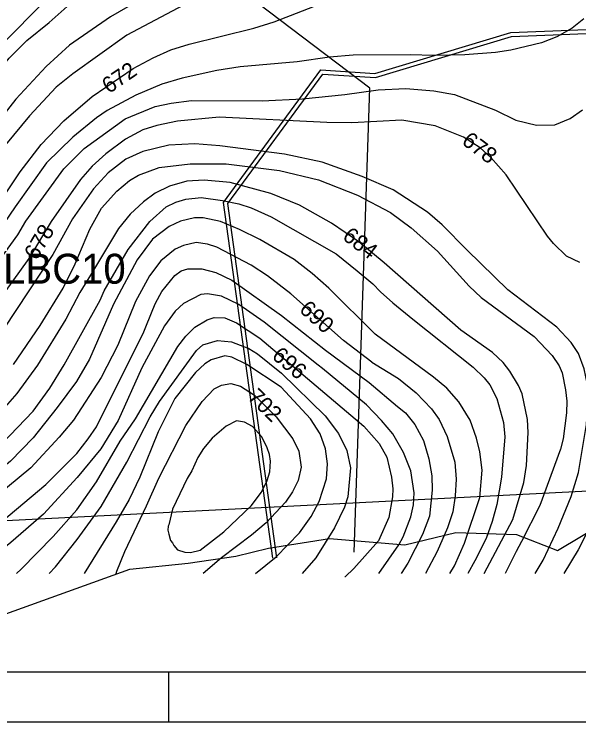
# Model space of a CAD drawing. Extents: x -709418 to -703832, y -1161719 to -1157826.
# Drawn here: x -707059.5 to -706777, y -1161718.9 to -1161364.7 of the extents above; entities that cross this region are included whole.
import ezdxf

# ---------------------------------------------------------------- set-up
doc = ezdxf.new("R2010")
doc.units = 0
for name, color, linetype in [('103_hranice KÚ', 7, 'Continuous'), ('120_vrstevnice hlavní', 7, 'Continuous'), ('121_vrstevnice hlavní_popis', 7, 'Continuous'), ('122_vrstevnice základní', 7, 'Continuous'), ('124_vrstevnice doplňková', 7, 'Continuous'), ('603_NRBK_stav', 7, 'Continuous'), ('609_LBC_stav', 7, 'Continuous'), ('610_LBC_stav_popis', 7, 'Continuous'), ('723_radioreléová trasa_UAP', 7, 'Continuous'), ('800_mřížka', 7, 'Continuous')]:
    doc.layers.add(name, color=color, linetype=linetype)

msp = doc.modelspace()

# ---------------------------------------------------------------- linework, layer by layer
at = {"layer": '103_hranice KÚ'}
msp.add_lwpolyline([(-707386.15, -1161647.7), (-707314.38, -1161662.86), (-707216.86, -1161669.56), (-707168.38, -1161688.95), (-707095.97, -1161684.88), (-707063.68, -1161664.78), (-707001.64, -1161642.52), (-706972.47, -1161639.42), (-706948.62, -1161635.99), (-706932.28, -1161632), (-706901.74, -1161627.13), (-706864.14, -1161630.27), (-706838.5, -1161624.13), (-706808.12, -1161625.09), (-706787.71, -1161633.12), (-706764.53, -1161619.34)], dxfattribs=at)
at = {"layer": '120_vrstevnice hlavní'}
for points in [[(-706951.73, -1161347.89), (-707003.23, -1161375.22), (-707030.13, -1161394.61), (-707038.52, -1161401.26), (-707051.83, -1161415.58), (-707063.83, -1161430.04), (-707075.26, -1161445.52), (-707102.45, -1161485.88), (-707108.67, -1161493.83), (-707136.59, -1161524.79), (-707150.19, -1161537.95), (-707166.82, -1161550.24), (-707180.27, -1161557.77), (-707197.63, -1161565.14), (-707228.87, -1161576.57), (-707242.76, -1161582.21), (-707268.22, -1161595.23), (-707281.96, -1161603.62), (-707300.04, -1161619.96), (-707308.57, -1161629.07), (-707313.2, -1161636.16), (-707315.78, -1161644.59)], [(-706869.85, -1161452.6), (-706885.36, -1161445.99), (-706905.45, -1161438.72), (-706924.25, -1161434.82), (-706956.65, -1161430.62), (-706969.09, -1161429.61), (-706982.11, -1161430.33), (-706995.13, -1161433.52), (-707003.66, -1161437.28), (-707012.48, -1161444.07), (-707019.83, -1161452.06), (-707030.42, -1161467.22), (-707040.26, -1161485.01), (-707070.92, -1161531.15), (-707077.72, -1161539.97), (-707089, -1161552.41), (-707114.46, -1161574.98), (-707129.36, -1161584.96), (-707141.51, -1161592.33), (-707194.16, -1161618.37), (-707213.83, -1161629.8), (-707224.1, -1161637.9), (-707230.03, -1161643.4), (-707230.91, -1161644.59)], [(-706798.79, -1161644.59), (-706794.8, -1161637.97), (-706787.39, -1161622.01), (-706780.84, -1161606.05), (-706777.14, -1161594.08), (-706773.15, -1161570.15), (-706772.43, -1161558.18), (-706772.72, -1161550.2), (-706774.29, -1161542.22), (-706777.1, -1161534.48), (-706780.8, -1161529.09), (-706787.96, -1161521.41), (-706812.61, -1161502.6), (-706832.85, -1161482.8), (-706845.37, -1161470.1), (-706852.78, -1161463.83), (-706869.84, -1161452.6)], [(-706880.6, -1161538.85), (-706894.74, -1161527.97), (-706921.07, -1161504.68), (-706932.78, -1161495.71), (-706940.94, -1161490.39), (-706958.08, -1161481.34), (-706962.73, -1161479.8), (-706968.51, -1161478.93), (-706974.88, -1161480.53), (-706978.93, -1161482.26), (-706986.16, -1161488.19), (-706991.8, -1161495.71), (-706998.89, -1161508.44), (-707007.71, -1161530.43), (-707015.96, -1161546.63), (-707029.84, -1161567.89), (-707036.93, -1161576.43), (-707051.25, -1161591.76), (-707073.67, -1161610.27), (-707103.32, -1161629.36), (-707122.12, -1161640.07), (-707128.91, -1161644.59)], [(-706906.46, -1161574.69), (-706911.23, -1161567.17), (-706925.89, -1161551.35), (-706943.05, -1161539.97), (-706950.58, -1161536.36), (-706954.05, -1161535.78), (-706960.99, -1161537.66), (-706964.17, -1161539.69), (-706968.8, -1161544.02), (-706979.22, -1161557.04), (-706987.46, -1161573.82), (-706996.72, -1161596.39), (-707002.07, -1161607.67), (-707008.43, -1161618.81), (-707024.5, -1161644.59)], [(-706880.6, -1161538.85), (-706867.19, -1161547.06), (-706858.36, -1161554.19), (-706850.66, -1161562.31), (-706846.96, -1161567.58), (-706842.82, -1161576.13), (-706839.12, -1161588.95), (-706838.41, -1161597.5), (-706838.83, -1161605.77), (-706840.12, -1161613.75), (-706842.68, -1161621.73), (-706847.81, -1161633.7), (-706853.8, -1161644.59)], [(-706938.7, -1161644.59), (-706928.45, -1161636.31), (-706916.73, -1161624.3), (-706910.94, -1161616.06), (-706906.89, -1161608.54), (-706903.28, -1161597.25), (-706902.84, -1161589.73), (-706903.71, -1161582.21), (-706906.46, -1161574.69)]]:
    msp.add_lwpolyline(points, dxfattribs=at)
for points in [[(-706869.84, -1161452.6), (-706869.85, -1161452.6)], [(-706880.6, -1161538.85), (-706880.6, -1161538.85)]]:
    msp.add_open_spline(points, degree=1, dxfattribs=at)
at = {"layer": '122_vrstevnice základní'}
for points in [[(-706972.27, -1161343.4), (-707011.33, -1161366.11)], [(-707199.36, -1161535.92), (-707187.5, -1161528.11), (-707165.08, -1161511.62), (-707158.14, -1161505.84), (-707148.59, -1161496.44), (-707130.08, -1161476.48), (-707116.92, -1161457.82), (-707111.28, -1161449.72), (-707084.52, -1161415.29), (-707076.42, -1161404.01), (-707061.95, -1161386.65), (-707053.13, -1161377.97), (-707041.99, -1161368.86), (-707026.95, -1161355.41)], [(-707084.81, -1161486.02), (-707056.6, -1161443.64), (-707046.04, -1161429.9), (-707034.76, -1161418.04), (-707020.44, -1161405.89), (-707000.05, -1161391.86), (-706989.92, -1161386.51), (-706981.1, -1161382.6), (-706971.98, -1161379.71), (-706939.58, -1161371.75), (-706929.46, -1161368.57), (-706898.07, -1161356.13)], [(-707011.33, -1161366.11), (-707031.87, -1161380.29), (-707043.44, -1161390.85), (-707058.62, -1161407.19), (-707086.98, -1161443.21), (-707112.58, -1161477.2), (-707115.76, -1161482.12), (-707133.26, -1161504.54), (-707145.27, -1161517.55), (-707155.25, -1161526.09), (-707176.8, -1161541.71), (-707203.12, -1161555.16), (-707239.58, -1161570.93), (-707251.73, -1161576.86), (-707282.1, -1161594.65), (-707294.25, -1161602.75), (-707302.5, -1161609.26), (-707309.58, -1161615.91), (-707319.42, -1161629.65), (-707324.63, -1161641.23), (-707325.34, -1161644.59)], [(-706774.57, -1161367.09), (-706780.27, -1161371.79), (-706787.96, -1161376.07), (-706795.66, -1161379.06), (-706811.05, -1161382.76), (-706818.74, -1161383.9), (-706834.13, -1161385.04), (-706849.52, -1161385.33), (-706861.42, -1161385.09)], [(-706861.43, -1161385.09), (-706889.97, -1161385.2), (-706901.69, -1161386.22), (-706917.89, -1161388.53), (-706946.53, -1161391.14), (-706958.1, -1161392.87), (-706975.46, -1161396.78), (-706985.58, -1161399.81), (-706998.6, -1161405.17), (-707013.06, -1161412.98), (-707018.41, -1161416.59), (-707030.13, -1161426.28), (-707043.29, -1161439.16), (-707059.06, -1161461.14), (-707081.19, -1161493.54)], [(-707079.31, -1161504.82), (-707057.76, -1161475.17), (-707053.71, -1161468.23), (-707034.76, -1161442.05), (-707024.49, -1161431.93), (-707003.95, -1161417.17), (-706989.05, -1161410.95), (-706980.95, -1161409.22), (-706970.83, -1161407.91), (-706935.53, -1161408.06), (-706915.28, -1161407.05), (-706894.17, -1161404.88), (-706877.33, -1161402.61), (-706863.53, -1161401.93)], [(-706863.52, -1161401.93), (-706849.52, -1161403), (-706839.26, -1161404.85), (-706818.74, -1161412.83), (-706808.48, -1161417.82), (-706798.22, -1161420.24), (-706789.1, -1161420.1), (-706781.41, -1161416.96), (-706775.14, -1161412.55)], [(-706865.5, -1161417.74), (-706890.51, -1161419.02), (-706903.13, -1161418.91), (-706956.94, -1161416.3), (-706977.77, -1161418.18), (-706988.18, -1161420.35), (-706995.13, -1161422.52), (-707003.81, -1161427.3), (-707013.64, -1161434.53), (-707020.44, -1161440.75), (-707026.37, -1161447.4), (-707040.98, -1161468.52), (-707052.12, -1161487.03), (-707073.23, -1161515.96), (-707093.77, -1161539.4), (-707125.45, -1161567.89), (-707167.69, -1161596.96), (-707177.67, -1161602.75), (-707222.8, -1161624.16), (-707236.68, -1161631.39), (-707243.63, -1161636.02), (-707247.82, -1161639.92), (-707250.42, -1161643.54), (-707250.9, -1161644.59)], [(-706776.57, -1161489.06), (-706783.12, -1161485.79), (-706789.67, -1161479.52), (-706792.67, -1161475.81), (-706813.33, -1161445.04), (-706821.02, -1161436.49), (-706826.44, -1161431.64), (-706834.7, -1161426.23), (-706848.95, -1161420.53), (-706865.5, -1161417.74)], [(-707059.93, -1161540.12), (-707046.47, -1161520.59), (-707035.05, -1161501.79), (-707028.97, -1161489.64), (-707021.74, -1161472.28), (-707015.81, -1161461.87), (-707008.14, -1161453.33), (-707001.78, -1161447.98), (-706997.3, -1161445.23), (-706987.03, -1161441.47), (-706971.41, -1161439.59), (-706953.47, -1161439.59), (-706926.85, -1161442.92), (-706907.18, -1161447.69), (-706887.67, -1161455.24), (-706871.27, -1161464.03)], [(-706874.41, -1161489.18), (-706887.07, -1161478.68), (-706900.82, -1161469.39), (-706916.73, -1161460.28), (-706931.05, -1161454.49), (-706951.44, -1161448.99), (-706964.46, -1161447.84), (-706973.14, -1161448.27), (-706981.82, -1161450.73), (-706989.05, -1161454.34), (-706994.84, -1161458.68), (-707001.49, -1161464.76), (-707007.28, -1161471.99), (-707021.31, -1161495.42), (-707026.66, -1161503.96), (-707033.6, -1161517.41), (-707047.78, -1161540.41), (-707058.19, -1161554.58), (-707070.05, -1161567.89)], [(-707073.38, -1161587.56), (-707050.09, -1161563.41), (-707041.7, -1161551.83), (-707034.47, -1161540.26), (-707016.53, -1161507.86), (-707014.51, -1161503.24), (-707002.5, -1161482.41), (-706991.66, -1161468.52), (-706983.41, -1161461.14), (-706978.64, -1161458.83), (-706973.72, -1161457.38), (-706965.91, -1161456.51), (-706955.21, -1161457.96), (-706947.1, -1161459.7), (-706941.03, -1161461.72), (-706930.91, -1161466.21), (-706898.5, -1161484.72), (-706887.96, -1161493.1), (-706880.05, -1161499.69), (-706876.21, -1161503.62)], [(-706871.27, -1161464.03), (-706860.98, -1161471.66), (-706847.67, -1161483.36), (-706831.85, -1161500.89), (-706825.87, -1161506.45), (-706799.36, -1161526.11), (-706790.39, -1161535.52), (-706786.79, -1161540.67), (-706785.4, -1161544.21), (-706783.69, -1161552.76), (-706782.98, -1161558.37), (-706783.12, -1161564.16), (-706784.83, -1161577.27), (-706786.11, -1161582.4), (-706796.51, -1161610.61), (-706805.63, -1161628.57), (-706808.34, -1161633.7), (-706813.86, -1161644.59)], [(-706878.86, -1161524.87), (-706902.12, -1161501.79), (-706910.36, -1161494.56), (-706919.48, -1161487.47), (-706936.55, -1161477.49), (-706946.82, -1161472.43), (-706956.36, -1161468.52), (-706965.04, -1161466.64), (-706969.38, -1161466.64), (-706976.32, -1161468.38), (-706981.96, -1161470.98), (-706990.35, -1161477.34), (-706998.02, -1161487.61), (-707009.88, -1161509.89), (-707021.89, -1161537.37), (-707028.4, -1161548.51), (-707037.94, -1161561.53), (-707050.09, -1161576.71), (-707061.37, -1161588.43), (-707079.6, -1161603.47), (-707123.57, -1161630.96), (-707139.48, -1161643.4), (-707140.81, -1161644.59)], [(-706824.45, -1161644.59), (-706810.05, -1161617.59), (-706804.49, -1161599.07), (-706803.21, -1161590.66), (-706802.36, -1161574.14), (-706802.64, -1161567.58), (-706805.35, -1161554.76), (-706807.2, -1161550.48), (-706811.47, -1161543.36), (-706814.9, -1161539.08), (-706820.17, -1161534.09), (-706836.13, -1161522.84), (-706874.41, -1161489.18)], [(-707101.76, -1161644.59), (-707092.33, -1161638.33), (-707065.71, -1161618.66), (-707043.73, -1161600.15), (-707028.25, -1161584.52), (-707022.46, -1161577.29), (-707018.41, -1161571.22), (-706994.69, -1161523.77), (-706990.21, -1161512.49), (-706988.76, -1161509.31), (-706985.58, -1161503.52), (-706979.22, -1161495.57), (-706975.89, -1161493.25), (-706972.56, -1161492.1), (-706965.62, -1161492.1), (-706958.68, -1161493.98), (-706950.58, -1161497.88), (-706925.7, -1161515.53), (-706903.71, -1161532.89), (-706881.87, -1161549.03)], [(-706876.21, -1161503.62), (-706870.12, -1161509.2), (-706860, -1161517.36), (-706829.86, -1161541.36), (-706824.3, -1161546.78), (-706821.59, -1161550.2), (-706818.03, -1161557.04), (-706814.75, -1161569.01), (-706814.04, -1161576.27), (-706815.75, -1161596.36), (-706818.03, -1161610.04), (-706820.31, -1161618.59), (-706823.45, -1161627.14), (-706829, -1161638.26), (-706832.51, -1161644.59)], [(-706883.28, -1161560.29), (-706905.28, -1161541.99), (-706907.47, -1161540.41), (-706934.38, -1161518.86), (-706947.1, -1161510.03), (-706955.78, -1161505.84), (-706962.73, -1161504.68), (-706966.2, -1161504.97), (-706974.88, -1161509.45), (-706978.93, -1161513.36), (-706984.28, -1161520.74), (-706995.71, -1161541.71), (-707007.57, -1161568.04), (-707016.24, -1161582.21), (-707027.96, -1161596.53), (-707044.88, -1161614.9), (-707061.23, -1161629.07), (-707080.52, -1161644.59)], [(-707058.36, -1161644.59), (-707056.02, -1161642.53), (-707039.97, -1161626.18), (-707028.1, -1161612.73), (-707018.27, -1161598.7), (-707006.41, -1161578.45), (-706998.89, -1161567.31), (-706977.62, -1161531.01), (-706973.57, -1161525.8), (-706969.09, -1161521.31), (-706963.02, -1161517.7), (-706959.54, -1161516.54), (-706954.05, -1161516.69), (-706948.26, -1161519.15), (-706936.69, -1161526.81), (-706884.61, -1161570.95)], [(-706841.49, -1161644.59), (-706839.26, -1161640.82), (-706834.28, -1161629.42), (-706826.58, -1161606.62), (-706825.44, -1161592.94), (-706826.58, -1161583.82), (-706828.29, -1161576.99), (-706831.43, -1161567.86), (-706837.12, -1161558.75), (-706843.11, -1161551.91), (-706849.66, -1161546.35), (-706878.86, -1161524.87)], [(-707041.98, -1161644.59), (-707038.81, -1161641.37), (-707027.96, -1161627.63), (-707015.96, -1161611.14), (-707003.08, -1161588.86), (-706991.51, -1161566.3), (-706986.74, -1161558.63), (-706968.22, -1161533.03), (-706965.19, -1161530.28), (-706957.81, -1161528.11), (-706950.86, -1161528.69), (-706942.19, -1161532.02), (-706937.85, -1161534.77), (-706925.7, -1161544.31)], [(-706925.7, -1161544.31), (-706903.86, -1161565.72), (-706897.29, -1161574.62), (-706893.15, -1161583.08), (-706891.27, -1161591.76), (-706892.57, -1161606.22), (-706894.31, -1161611.43), (-706899.23, -1161621.84), (-706908.63, -1161636.74), (-706915.5, -1161644.59)], [(-707008.43, -1161644.59), (-707008.14, -1161643.54), (-707004.24, -1161633.56), (-706993.25, -1161610.85), (-706987.17, -1161596.96), (-706973.57, -1161570.64), (-706965.47, -1161558.49), (-706959.54, -1161552.27), (-706955.78, -1161550.39), (-706951.15, -1161549.52), (-706946.24, -1161550.97), (-706939.29, -1161555.45), (-706928.45, -1161566.16), (-706920.06, -1161577.29), (-706917.16, -1161583.37)], [(-706881.87, -1161549.03), (-706867.76, -1161561.03), (-706863.73, -1161564.23), (-706859.07, -1161570.15), (-706854.79, -1161578.12), (-706852.09, -1161587.24), (-706850.52, -1161595.79), (-706850.38, -1161602.92), (-706851.8, -1161616.03), (-706855.22, -1161625.15), (-706862.63, -1161639.54), (-706865.87, -1161644.59)], [(-706877.1, -1161644.59), (-706867.05, -1161630.28), (-706864.91, -1161626.29), (-706861.06, -1161616.31), (-706859.78, -1161610.33), (-706859.35, -1161604.34), (-706861.06, -1161593.23), (-706864.77, -1161584.11), (-706870.03, -1161574.79), (-706875.74, -1161568.15), (-706883.28, -1161560.29)], [(-706884.61, -1161570.95), (-706876.97, -1161579.62), (-706873.06, -1161586.48), (-706870.75, -1161596.36), (-706870.04, -1161602.35), (-706870.18, -1161606.34), (-706872.04, -1161616.6), (-706877.31, -1161628.28), (-706889.56, -1161642.1), (-706894, -1161646.3)], [(-706917.16, -1161583.37), (-706915.86, -1161591.47), (-706917.46, -1161598.11), (-706920.23, -1161603.74), (-706923.82, -1161608.97), (-706933.51, -1161619.24), (-706940.74, -1161625.46), (-706955.78, -1161636.89), (-706964.92, -1161644.59)], [(-706768.02, -1161614.32), (-706777.28, -1161632.84), (-706784.5, -1161644.59)]]:
    msp.add_lwpolyline(points, dxfattribs=at)
for points in [[(-706861.42, -1161385.09), (-706861.43, -1161385.09)], [(-706863.53, -1161401.93), (-706863.52, -1161401.93)], [(-706865.5, -1161417.74), (-706865.5, -1161417.74)], [(-706871.27, -1161464.03), (-706871.27, -1161464.03)], [(-706874.41, -1161489.18), (-706874.41, -1161489.18)], [(-706876.21, -1161503.62), (-706876.21, -1161503.62)], [(-706878.86, -1161524.87), (-706878.86, -1161524.87)], [(-706881.87, -1161549.03), (-706881.87, -1161549.03)], [(-706883.28, -1161560.29), (-706883.28, -1161560.29)], [(-706884.61, -1161570.95), (-706884.61, -1161570.95)], [(-706894, -1161646.3), (-706894.01, -1161646.3)]]:
    msp.add_open_spline(points, degree=1, dxfattribs=at)
at = {"layer": '124_vrstevnice doplňková'}
msp.add_lwpolyline([(-706967.61, -1161586.61), (-706970.68, -1161593.35), (-706973.05, -1161597.12), (-706980.23, -1161612.44), (-706982.11, -1161620.25), (-706982.47, -1161620.88), (-706982.58, -1161623.02), (-706982.14, -1161624.96), (-706981.36, -1161628.07), (-706980.34, -1161629.3), (-706979.65, -1161630.67), (-706977.81, -1161632.79), (-706974.07, -1161633.99), (-706971.28, -1161634.08), (-706966.5, -1161633.01), (-706954.66, -1161623.72), (-706941.03, -1161610.85), (-706935.82, -1161603.91), (-706932.93, -1161598.12), (-706931.63, -1161593.78), (-706931.34, -1161588.43), (-706931.77, -1161585.1), (-706932.93, -1161581.78), (-706935.6, -1161576.3), (-706940.31, -1161571.07), (-706944.21, -1161568.9), (-706948.24, -1161568.17), (-706953.54, -1161570.86), (-706960.41, -1161576.95), (-706964.85, -1161582.1), (-706967.61, -1161586.61)], dxfattribs=at)
at = {"layer": '603_NRBK_stav'}
for points in [[(-706930.04, -1161637.01), (-706954.78, -1161458.99), (-706906.05, -1161392.64), (-706879.05, -1161394.33), (-706811.02, -1161373.85), (-706748.16, -1161371.37), (-706633.18, -1161392.71), (-706579.28, -1161394.35), (-706471.87, -1161385.33)], [(-706928.06, -1161636.74), (-706952.69, -1161459.52), (-706905.08, -1161394.71), (-706878.81, -1161396.35), (-706810.69, -1161375.84), (-706748.31, -1161373.38), (-706633.4, -1161394.71), (-706579.23, -1161396.35), (-706471.7, -1161387.32)]]:
    msp.add_lwpolyline(points, dxfattribs=at)
at = {"layer": '609_LBC_stav'}
msp.add_lwpolyline([(-706889.48, -1161634.04), (-706881.6, -1161401.81), (-706999.13, -1161312.56), (-707158.25, -1161473.24), (-707262.12, -1161523.52), (-707321.32, -1161551.38), (-707332.71, -1161630.23)], dxfattribs=at)
at = {"layer": '723_radioreléová trasa_UAP'}
msp.add_lwpolyline([(-707518.88, -1161641.36), (-706271.36, -1161577.76)], dxfattribs=at)
at = {"layer": '800_mřížka'}
for points in [[(-703832.2, -1161718.9), (-703832.2, -1157825.62), (-709417.73, -1157825.62), (-709417.73, -1161718.9)], [(-703857.2, -1161693.9), (-703857.2, -1157850.62), (-709392.73, -1157850.62), (-709392.73, -1161693.9)]]:
    msp.add_lwpolyline(points, close=True, dxfattribs=at)
msp.add_lwpolyline([(-706982.2, -1161718.9), (-706982.2, -1161718.9), (-706982.2, -1161693.9)], dxfattribs=at)

# ---------------------------------------------------------------- texts
at = {"layer": '121_vrstevnice hlavní_popis'}
for s, rotation, p in [('672', 34.269, (-707012.13, -1161404.75)), ('678', 323.0713, (-706836.1, -1161429.32)), ('678', 59.4559, (-707048.18, -1161488.36)), ('684', 322.5183, (-706895.79, -1161476.96)), ('690', 318.2644, (-706917.36, -1161513.19)), ('696', 319.8455, (-706931.09, -1161536.57)), ('702', 315.5725, (-706943.17, -1161556.95))]:
    msp.add_text(s, height=8, rotation=rotation, dxfattribs=at).set_placement(p)
at = {"layer": '610_LBC_stav_popis'}
msp.add_text('LBC10', height=15, dxfattribs=at).set_placement((-707065.03, -1161499.62))

doc.saveas('drawing.dxf')
